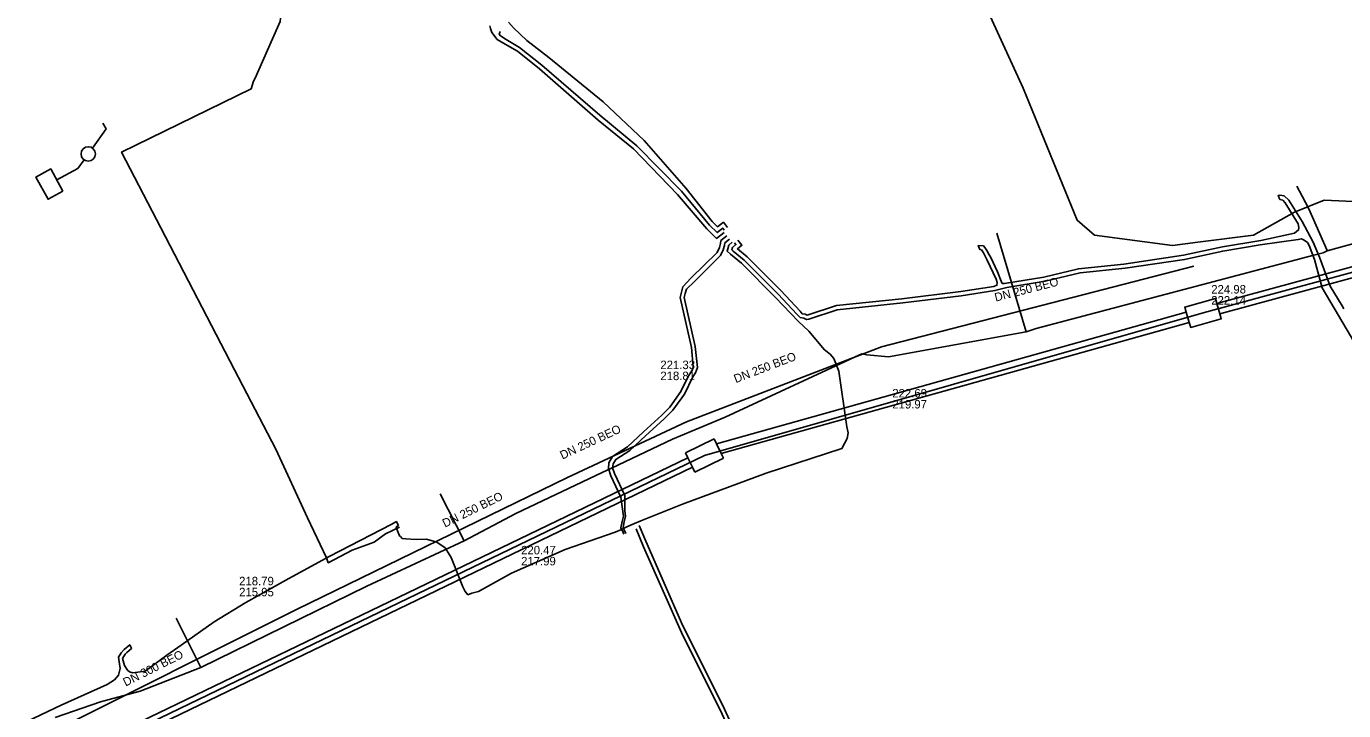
# Model space of a CAD drawing. Extents: x -595540 to -593988, y -1160850 to -1159202.
# Drawn here: x -595348.5 to -595224.2, y -1159813.2 to -1159748.6 of the extents above; entities that cross this region are included whole.
import ezdxf

# ---------------------------------------------------------------- set-up
doc = ezdxf.new("R2010")
doc.units = 0
for name, color, linetype in [('CETIN_kabel podzemní', 7, 'Continuous'), ('CETIN_kabelovod', 7, 'Continuous'), ('DSP-DESTOVA-BVK_objekt nadzemní sítě', 7, 'Continuous'), ('DSP-DESTOVA-BVK_trasa podzemní sítě', 7, 'Continuous'), ('EON-NN_kabel', 7, 'Continuous'), ('EON-NN_kabel zrušené sítě', 7, 'Continuous'), ('INNOGY-NTL_trasa sítě', 7, 'Continuous'), ('JEDNOTNA-AREAL_popisy', 7, 'Continuous'), ('JEDNOTNA-AREAL_trasa sítě', 7, 'Continuous')]:
    doc.layers.add(name, color=color, linetype=linetype)

msp = doc.modelspace()

# ---------------------------------------------------------------- linework, layer by layer
at = {"layer": 'CETIN_kabel podzemní'}
for points in [[(-595324.43, -1159747.24), (-595324.21, -1159747.47), (-595323.89, -1159747.29), (-595323.87, -1159747.14), (-595323.99, -1159746.78), (-595322.97, -1159744.39), (-595321.26, -1159740.91), (-595321.04, -1159740.46), (-595320.8, -1159740.27), (-595320.3, -1159740.16), (-595315.12, -1159739.99), (-595314.98, -1159739.87), (-595301.79, -1159738.62), (-595290.54, -1159740.78), (-595276.82, -1159735.52), (-595267.93, -1159733.13), (-595263.58, -1159732.85), (-595260.98, -1159740.17), (-595254.46, -1159754.48), (-595249.36, -1159766.94), (-595247.73, -1159768.34), (-595240.38, -1159769.32), (-595237.997, -1159769.018)], [(-595325.89, -1159745.7), (-595325, -1159746.67), (-595324.82, -1159746.89), (-595324.43, -1159747.24), (-595324.54, -1159748.17), (-595325.38, -1159750.1), (-595326.88, -1159753.52), (-595327.05, -1159753.8)], [(-595327.05, -1159753.8), (-595327.27, -1159754.54), (-595339.48, -1159760.51), (-595335.78, -1159767.64), (-595328.82, -1159781.05), (-595324.93, -1159788.55), (-595321.96, -1159795.02), (-595320.15, -1159798.8), (-595320, -1159799.26), (-595317.74, -1159798.09), (-595315.67, -1159797.31), (-595314.59, -1159796.53), (-595313.26, -1159795.89)], [(-595237.49, -1159775.69), (-595165.96, -1159756.22)], [(-595237.997, -1159769.018), (-595232.73, -1159768.35), (-595228.88, -1159766.18), (-595226.08, -1159765.03), (-595215.8, -1159765.5), (-595204.98, -1159764.01), (-595201.63, -1159761.72)], [(-595284.52, -1159789.14), (-595237.49, -1159775.69)], [(-595312.5, -1159802.65), (-595284.52, -1159789.14)], [(-595397.99, -1159856.09), (-595371.7, -1159843.15), (-595363.67, -1159827.34), (-595312.5, -1159802.65)]]:
    msp.add_lwpolyline(points, dxfattribs=at)
at = {"layer": 'CETIN_kabelovod'}
for points in [[(-595235.9, -1159775.78), (-595167.76, -1159757.23), (-595168.02, -1159756.26), (-595236.18, -1159774.81), (-595235.9, -1159775.78)], [(-595239.07, -1159775.62), (-595238.79, -1159776.58), (-595238.65, -1159777.06), (-595235.77, -1159776.23), (-595235.9, -1159775.78), (-595236.18, -1159774.81), (-595236.33, -1159774.31), (-595239.21, -1159775.14), (-595239.07, -1159775.62)], [(-595282.95, -1159788.94), (-595238.79, -1159776.58), (-595239.07, -1159775.62), (-595283.39, -1159788.03), (-595282.95, -1159788.94)]]:
    msp.add_lwpolyline(points, close=True, dxfattribs=at)
for points in [[(-595286.3, -1159788.9), (-595283.61, -1159787.58)], [(-595283.61, -1159787.58), (-595283.39, -1159788.03)], [(-595312.5, -1159802.1), (-595286.08, -1159789.35), (-595285.65, -1159790.25), (-595312.5, -1159803.21)], [(-595286.08, -1159789.35), (-595286.3, -1159788.9)], [(-595282.73, -1159789.38), (-595285.42, -1159790.7)], [(-595282.95, -1159788.94), (-595282.73, -1159789.38)], [(-595285.42, -1159790.7), (-595285.65, -1159790.25)], [(-595312.5, -1159802.1), (-595362.09, -1159826.02)], [(-595312.5, -1159803.21), (-595361.65, -1159826.92)]]:
    msp.add_lwpolyline(points, dxfattribs=at)
at = {"layer": 'DSP-DESTOVA-BVK_objekt nadzemní sítě'}
msp.add_lwpolyline([(-595345.02, -1159764.19), (-595346.17, -1159762.09), (-595347.57, -1159762.86), (-595346.42, -1159764.96), (-595345.02, -1159764.19)], dxfattribs=at)
msp.add_circle((-595342.63, -1159760.68), 0.68, dxfattribs=at)
at = {"layer": 'DSP-DESTOVA-BVK_trasa podzemní sítě'}
for points in [[(-595341.25, -1159757.77), (-595340.95, -1159758.32), (-595342.24, -1159760.14)], [(-595343.01, -1159761.24), (-595343.61, -1159762.05)], [(-595343.61, -1159762.05), (-595345.6, -1159763.14)]]:
    msp.add_lwpolyline(points, dxfattribs=at)
at = {"layer": 'EON-NN_kabel'}
for points in [[(-595304.744, -1159748.606), (-595304.688, -1159748.842), (-595304.575, -1159749.208), (-595304.052, -1159749.875), (-595303.304, -1159750.335), (-595302.151, -1159750.966), (-595300.079, -1159752.642), (-595294.532, -1159757.496), (-595291.212, -1159760.202), (-595287.042, -1159764.5), (-595284.292, -1159767.759), (-595283.362, -1159768.653), (-595282.653, -1159768.085)], [(-595303.004, -1159748.232), (-595302.521, -1159748.794), (-595301.25, -1159749.978), (-595299.191, -1159751.581), (-595294.077, -1159755.761), (-595290.206, -1159759.413), (-595286.242, -1159763.944), (-595283.776, -1159767.071), (-595283.275, -1159767.558), (-595282.729, -1159767.12), (-595282.331, -1159767.616)], [(-595303.783, -1159749.123), (-595303.862, -1159749.375), (-595303.74, -1159749.524), (-595303.221, -1159749.888), (-595301.962, -1159750.62), (-595299.843, -1159752.312), (-595294.382, -1159757.036), (-595290.904, -1159759.918), (-595286.678, -1159764.206), (-595284.04, -1159767.396), (-595283.311, -1159768.099), (-595282.791, -1159767.682), (-595282.643, -1159767.866)], [(-595224.211, -1159775.313), (-595224.364, -1159775.031), (-595225.488, -1159773.148), (-595226.512, -1159770.422), (-595227.095, -1159769.014), (-595228.145, -1159767.07), (-595229.39, -1159765.048), (-595229.85, -1159764.622), (-595230.253, -1159764.577), (-595230.415, -1159764.607), (-595230.387, -1159764.66), (-595230.266, -1159764.915), (-595230.24, -1159764.971), (-595229.97, -1159765.052), (-595229.734, -1159765.301), (-595228.507, -1159767.29), (-595228.458, -1159767.623), (-595228.483, -1159767.854), (-595228.676, -1159768.009), (-595228.867, -1159768.173), (-595232.027, -1159768.842), (-595235.668, -1159769.458), (-595239.33, -1159770.22), (-595244.955, -1159771.076), (-595249.24, -1159771.517), (-595252.491, -1159772.305), (-595256.036, -1159772.884), (-595256.235, -1159772.92), (-595256.433, -1159772.902), (-595256.528, -1159772.685), (-595256.867, -1159771.801), (-595257.505, -1159770.466), (-595257.69, -1159770.147), (-595257.867, -1159769.803), (-595258.079, -1159769.509), (-595258.201, -1159769.347), (-595258.699, -1159769.309), (-595258.631, -1159769.475), (-595258.546, -1159769.687), (-595258.395, -1159769.717), (-595258.205, -1159770.025), (-595257.853, -1159770.694), (-595256.991, -1159772.494), (-595256.922, -1159772.816), (-595256.931, -1159773.079), (-595257.231, -1159773.193), (-595260.341, -1159773.662), (-595265.9, -1159774.357), (-595272.07, -1159774.99), (-595274.815, -1159775.892), (-595275.027, -1159775.807), (-595275.285, -1159775.757), (-595275.488, -1159775.526), (-595277.316, -1159773.563), (-595280.5, -1159770.377), (-595281.403, -1159769.648), (-595280.975, -1159769.305), (-595281.362, -1159768.825)], [(-595292.267, -1159795.357), (-595292.151, -1159794.865), (-595292.209, -1159794.413), (-595292.396, -1159793.063), (-595293.33, -1159791.071), (-595293.574, -1159790.375), (-595293.538, -1159789.824), (-595293.177, -1159789.228), (-595291.76, -1159788.316), (-595290.272, -1159786.91), (-595288.539, -1159785.347), (-595287.764, -1159784.593), (-595286.726, -1159783.102), (-595286.004, -1159781.636), (-595285.652, -1159781.057), (-595285.579, -1159780.777), (-595285.75, -1159778.949), (-595286.806, -1159774.241), (-595286.684, -1159773.737), (-595286.545, -1159773.22), (-595285.79, -1159772.406), (-595283.316, -1159769.991), (-595283.091, -1159769.497), (-595283.01, -1159769.145), (-595282.973, -1159768.855), (-595282.402, -1159768.397)], [(-595292.073, -1159795.403), (-595292.072, -1159795.402), (-595291.949, -1159794.875), (-595292.011, -1159794.387), (-595292.034, -1159792.917), (-595292.999, -1159790.826), (-595293.176, -1159790.314), (-595293.138, -1159789.925), (-595292.87, -1159789.511), (-595291.556, -1159788.666), (-595290.046, -1159787.245), (-595288.33, -1159785.698), (-595287.481, -1159784.868), (-595286.403, -1159783.353), (-595285.594, -1159781.72), (-595285.35, -1159781.342), (-595285.174, -1159780.835), (-595285.38, -1159778.863), (-595286.413, -1159774.225), (-595286.342, -1159773.845), (-595286.206, -1159773.437), (-595285.467, -1159772.726), (-595282.992, -1159770.256), (-595282.744, -1159769.725), (-595282.638, -1159769.319), (-595282.603, -1159769.071), (-595282.152, -1159768.709)], [(-595222.038, -1159780.447), (-595226.252, -1159773.305), (-595226.98, -1159770.647), (-595227.485, -1159769.314), (-595227.645, -1159769.024), (-595227.959, -1159768.816), (-595228.206, -1159768.706), (-595228.52, -1159768.762), (-595232.102, -1159769.261), (-595235.636, -1159769.854), (-595239.238, -1159770.634), (-595244.84, -1159771.472), (-595249.09, -1159771.895), (-595252.367, -1159772.698), (-595255.987, -1159773.277), (-595257.116, -1159773.578), (-595260.291, -1159774.062), (-595265.808, -1159774.748), (-595271.987, -1159775.383), (-595274.675, -1159776.27), (-595274.885, -1159776.311), (-595275.145, -1159776.194), (-595275.475, -1159776.132), (-595275.792, -1159775.792), (-595277.556, -1159773.899), (-595280.759, -1159770.692), (-595281.802, -1159769.844), (-595281.922, -1159769.73), (-595281.858, -1159769.499), (-595281.54, -1159769.243), (-595281.675, -1159769.076)], [(-595313.527, -1159795.458), (-595313.382, -1159795.733), (-595313.535, -1159795.836), (-595313.597, -1159795.933), (-595313.283, -1159796.73), (-595313.181, -1159796.769), (-595313.011, -1159796.969), (-595312.689, -1159797.019), (-595311.713, -1159797.059), (-595310.734, -1159797.033), (-595309.748, -1159797.31), (-595308.951, -1159797.859), (-595308.409, -1159798.772), (-595307.293, -1159801.546), (-595307.068, -1159801.99), (-595306.821, -1159802.274), (-595306.436, -1159802.144), (-595305.824, -1159801.968), (-595302.718, -1159800.24), (-595297.648, -1159798.016), (-595292.933, -1159796.391), (-595292.331, -1159796.11), (-595292.149, -1159796.025), (-595291.832, -1159795.877), (-595291.341, -1159795.646), (-595290.502, -1159795.302), (-595286.57, -1159793.742), (-595278.696, -1159790.806), (-595271.551, -1159788.486), (-595271.053, -1159787.539), (-595270.966, -1159786.986), (-595271.096, -1159786.447), (-595271.841, -1159781.191), (-595272.317, -1159779.985), (-595272.666, -1159779.574), (-595273.176, -1159779.17), (-595274.68, -1159777.397), (-595275.658, -1159776.506), (-595277.803, -1159774.225), (-595281.024, -1159770.989), (-595282.041, -1159770.153), (-595282.372, -1159769.855), (-595282.316, -1159769.647), (-595282.229, -1159769.284), (-595281.902, -1159769.021)], [(-595313.527, -1159795.458), (-595313.571, -1159795.374), (-595314.068, -1159795.644), (-595319.84, -1159798.655), (-595323.7, -1159800.742), (-595327.751, -1159803.008), (-595330.746, -1159804.837), (-595333.865, -1159807.03), (-595335.206, -1159807.997), (-595337.245, -1159809.481), (-595338.435, -1159809.658), (-595338.721, -1159809.554), (-595338.918, -1159809.386), (-595339.211, -1159808.966), (-595339.388, -1159808.284), (-595339.139, -1159807.901), (-595338.983, -1159807.741), (-595338.536, -1159807.354), (-595338.581, -1159807.267)], [(-595292.268, -1159795.358), (-595292.406, -1159795.975), (-595292.331, -1159796.11), (-595292.249, -1159796.256), (-595292.101, -1159796.572)], [(-595291.919, -1159796.488), (-595292.071, -1159796.164), (-595292.149, -1159796.025), (-595292.194, -1159795.945), (-595292.073, -1159795.403), (-595292.072, -1159795.402)], [(-595338.581, -1159807.267), (-595338.717, -1159807), (-595339.244, -1159807.442), (-595339.522, -1159807.77), (-595339.781, -1159808.186), (-595339.722, -1159808.623), (-595339.618, -1159809.255), (-595339.788, -1159809.856), (-595340.159, -1159810.3), (-595340.831, -1159810.765), (-595345.187, -1159812.704), (-595349.744, -1159814.88), (-595354.818, -1159817.417), (-595358.37, -1159819.393), (-595359.247, -1159819.85), (-595360.015, -1159820.133)]]:
    msp.add_lwpolyline(points, dxfattribs=at)
at = {"layer": 'EON-NN_kabel zrušené sítě'}
for points in [[(-595274.36, -1159852.489), (-595274.385, -1159851.63), (-595274.059, -1159851.327), (-595273.521, -1159850.821), (-595272.673, -1159849.539), (-595272.149, -1159848.076), (-595272.022, -1159846.891), (-595272.726, -1159844.778), (-595273.098, -1159842.603), (-595272.978, -1159840.989), (-595272.347, -1159838.671), (-595272.112, -1159837.823), (-595272.22, -1159836.649), (-595273.97, -1159832.305), (-595276.998, -1159826.595), (-595278.947, -1159822.261), (-595282.966, -1159813.283), (-595286.562, -1159806.12), (-595290.255, -1159797.754), (-595290.948, -1159796.052)], [(-595273.953, -1159852.303), (-595273.955, -1159852.097), (-595273.95, -1159851.808), (-595273.84, -1159851.658), (-595273.301, -1159851.317), (-595272.28, -1159849.675), (-595271.72, -1159848.111), (-595271.609, -1159846.698), (-595272.315, -1159844.571), (-595272.706, -1159842.649), (-595272.581, -1159841.086), (-595271.942, -1159838.75), (-595271.709, -1159837.798), (-595271.782, -1159836.599), (-595273.582, -1159832.123), (-595276.674, -1159826.256), (-595278.581, -1159822.028), (-595282.623, -1159813.088), (-595286.663, -1159804.932), (-595290.127, -1159797.013), (-595290.677, -1159795.737)]]:
    msp.add_lwpolyline(points, dxfattribs=at)
at = {"layer": 'INNOGY-NTL_trasa sítě'}
for points in [[(-595345.74, -1159813.88), (-595341.47, -1159812.4), (-595337.73, -1159811.39), (-595332.01, -1159809.15), (-595316.34, -1159801.48), (-595307.16, -1159797.18), (-595302.3, -1159794.62), (-595294.15, -1159790.76), (-595293.27, -1159790.34), (-595287.53, -1159787.6), (-595284.66, -1159786.39), (-595282.56, -1159785.52), (-595269.95, -1159779.68), (-595269.67, -1159779.55), (-595269.19, -1159779.63), (-595267.17, -1159779.82), (-595254.18, -1159777.48), (-595253.22, -1159777.15), (-595227.05, -1159770.23), (-595226.16, -1159770), (-595225.77, -1159769.83), (-595220.07, -1159768.25), (-595198.92, -1159762.94), (-595197.47, -1159762.58)], [(-595225.77, -1159769.83), (-595225.78, -1159769.8), (-595227.5, -1159765.86), (-595228.13, -1159764.68), (-595228.64, -1159763.71)], [(-595254.18, -1159777.48), (-595256.95, -1159768.15)], [(-595307.16, -1159797.18), (-595309.44, -1159792.76)], [(-595332.01, -1159809.15), (-595334.35, -1159804.48)]]:
    msp.add_lwpolyline(points, dxfattribs=at)
at = {"layer": 'JEDNOTNA-AREAL_popisy'}
for p, q in [((-595236.715, -1159773.053), (-595236.715, -1159773.053)), ((-595288.673, -1159780.187), (-595288.673, -1159780.187)), ((-595266.798, -1159782.862), (-595266.798, -1159782.862)), ((-595301.805, -1159797.671), (-595301.805, -1159797.671)), ((-595328.397, -1159800.589), (-595328.397, -1159800.589))]:
    msp.add_line(p, q, dxfattribs=at)
at = {"layer": 'JEDNOTNA-AREAL_trasa sítě'}
for p, q in [((-595238.359, -1159771.268), (-595267.825, -1159778.885)), ((-595267.825, -1159778.885), (-595286.211, -1159785.975)), ((-595286.211, -1159785.975), (-595297.414, -1159791.207)), ((-595297.414, -1159791.207), (-595323.001, -1159803.67)), ((-595323.001, -1159803.67), (-595346.657, -1159815.532))]:
    msp.add_line(p, q, dxfattribs=at)

# ---------------------------------------------------------------- texts
at = {"layer": 'JEDNOTNA-AREAL_popisy'}
for s, rotation, p in [('DN 250 BEO', 14.49376, (-595257.042, -1159774.626)), ('DN 250 BEO', 21.08761, (-595281.557, -1159782.317)), ('DN 250 BEO', 25.03341, (-595297.908, -1159789.531)), ('DN 250 BEO', 25.96994, (-595308.991, -1159795.957)), ('DN 300 BEO', 26.63089, (-595339.098, -1159810.951))]:
    msp.add_text(s, height=0.8, rotation=rotation, dxfattribs=at).set_placement(p)
for s, p in [('224.98', (-595236.715, -1159773.853)), ('222.14', (-595236.715, -1159774.893)), ('221.33', (-595288.673, -1159780.987)), ('218.81', (-595288.673, -1159782.027)), ('222.69', (-595266.798, -1159783.662)), ('219.97', (-595266.798, -1159784.702)), ('220.47', (-595301.805, -1159798.471)), ('217.99', (-595301.805, -1159799.511)), ('218.79', (-595328.397, -1159801.389)), ('215.95', (-595328.397, -1159802.429))]:
    msp.add_text(s, height=0.8, dxfattribs=at).set_placement(p)

doc.saveas('drawing.dxf')
